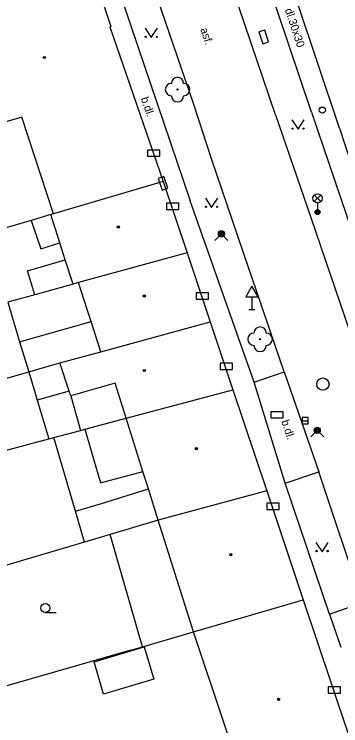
# Model space of a CAD drawing. Extents: x -596229 to -595156, y -1161237 to -1159376.
# Drawn here: x -596037.3 to -596010.8, y -1161100 to -1161042.3 of the extents above; entities that cross this region are included whole.
import ezdxf

# ---------------------------------------------------------------- set-up
doc = ezdxf.new("R2010")
doc.units = 0
for name, color, linetype in [('DOP - kresba z DSPS bez souradnic', 7, 'Continuous'), ('DOP - rozhrani ploch obecne', 7, 'Continuous'), ('Level 22', 7, 'Continuous'), ('Level 24', 7, 'Continuous'), ('Level 27', 7, 'Continuous'), ('Level 28', 7, 'Continuous'), ('Level 31', 7, 'Continuous'), ('Level 33', 7, 'Continuous'), ('Level 34', 7, 'Continuous'), ('Level 36', 7, 'Continuous'), ('Level 39', 7, 'Continuous'), ('TM - budovy zdene_ betonove - VP', 7, 'Continuous'), ('TM - chodniky - VP', 7, 'Continuous'), ('TM - komunikace - VP', 7, 'Continuous'), ('TM - letecke snimky - pomocna linie', 7, 'Continuous'), ('TM - popis povrchu', 7, 'Continuous'), ('TM - rozhrani mezi zpev. plochami mezi sebou - VP', 7, 'Continuous')]:
    doc.layers.add(name, color=color, linetype=linetype)

msp = doc.modelspace()

# ---------------------------------------------------------------- linework, layer by layer
at = {"layer": 'DOP - kresba z DSPS bez souradnic'}
for points in [[(-596035.95, -1161059.01), (-596035.17, -1161061.33)], [(-596035.17, -1161061.33), (-596033.63, -1161060.83)], [(-596036.25, -1161063.09), (-596033.18, -1161062.22)], [(-596035.66, -1161065.04), (-596036.25, -1161063.09)], [(-596032.86, -1161072.86), (-596035.47, -1161073.6)], [(-596032.36, -1161082.61), (-596030.24, -1161082)]]:
    msp.add_lwpolyline(points, dxfattribs=at)
at = {"layer": 'DOP - rozhrani ploch obecne'}
for points in [[(-596034.36, -1161058.54), (-596035.95, -1161059.01)], [(-596035.95, -1161059.01), (-596039.7, -1161060.11)], [(-596032.55, -1161064.18), (-596035.66, -1161065.04)], [(-596035.66, -1161065.04), (-596037.85, -1161065.64)], [(-596037.85, -1161065.64), (-596037.22, -1161067.77)], [(-596037.22, -1161067.77), (-596036.89, -1161068.86)], [(-596036.89, -1161068.86), (-596036.15, -1161071.3)], [(-596036.15, -1161071.3), (-596033.62, -1161070.58)], [(-596046.49, -1161074.25), (-596036.15, -1161071.3)], [(-596036.15, -1161071.3), (-596035.47, -1161073.6)], [(-596035.47, -1161073.6), (-596034.52, -1161076.74)], [(-596031.59, -1161075.96), (-596028.23, -1161075.06)], [(-596034.1, -1161076.63), (-596031.95, -1161076.05)], [(-596031.95, -1161076.05), (-596031.59, -1161075.96)], [(-596034.52, -1161076.74), (-596034.1, -1161076.63)], [(-596032.36, -1161082.61), (-596034.1, -1161076.63)], [(-596045.04, -1161079.55), (-596034.52, -1161076.74)], [(-596031.63, -1161085.12), (-596032.36, -1161082.61)], [(-596025.62, -1161083.35), (-596029.52, -1161084.5)], [(-596029.52, -1161084.5), (-596031.63, -1161085.12)], [(-596026.91, -1161093.61), (-596029.52, -1161084.5)], [(-596031.63, -1161085.12), (-596042.63, -1161088.38)], [(-596026.91, -1161093.61), (-596022.77, -1161092.41)], [(-596027.86, -1161093.89), (-596040.11, -1161097.42)], [(-596027.86, -1161093.89), (-596026.91, -1161093.61)]]:
    msp.add_lwpolyline(points, dxfattribs=at)
at = {"layer": 'Level 22'}
for centre in [(-596024.06, -1161048.39), (-596017.35, -1161068.65)]:
    msp.add_circle(centre, 0.05, dxfattribs=at)
for centre, start, end in [((-596024.06, -1161047.89), 0, 180), ((-596024.56, -1161048.39), 90, 270), ((-596023.56, -1161048.39), 270, 90), ((-596024.06, -1161048.89), 180, 0), ((-596017.35, -1161068.15), 0, 180), ((-596017.85, -1161068.65), 90, 270), ((-596016.85, -1161068.65), 270, 90), ((-596017.35, -1161069.15), 180, 0)]:
    msp.add_arc(centre, 0.5, start, end, dxfattribs=at)
at = {"layer": 'Level 24'}
for points in [[(-596017.449, -1161043.716), (-596017.134, -1161044.665), (-596016.659, -1161044.507), (-596016.975, -1161043.558)], [(-596026.488, -1161053.799), (-596025.488, -1161053.799), (-596025.488, -1161053.299), (-596026.488, -1161053.299)], [(-596024.84, -1161056.403), (-596025.158, -1161055.455), (-596025.632, -1161055.614), (-596025.314, -1161056.562)], [(-596024.958, -1161058.119), (-596023.958, -1161058.119), (-596023.958, -1161057.619), (-596024.958, -1161057.619)], [(-596022.538, -1161065.399), (-596021.538, -1161065.399), (-596021.538, -1161064.899), (-596022.538, -1161064.899)], [(-596020.588, -1161071.099), (-596019.588, -1161071.099), (-596019.588, -1161070.599), (-596020.588, -1161070.599)], [(-596016.468, -1161075.039), (-596015.468, -1161075.039), (-596015.468, -1161074.539), (-596016.468, -1161074.539)], [(-596016.808, -1161082.469), (-596015.808, -1161082.469), (-596015.808, -1161081.969), (-596016.808, -1161081.969)], [(-596011.808, -1161097.379), (-596010.808, -1161097.379), (-596010.808, -1161096.879), (-596011.808, -1161096.879)]]:
    msp.add_lwpolyline(points, close=True, dxfattribs=at)
at = {"layer": 'Level 27'}
msp.add_line((-596013.94, -1161075.27), (-596013.44, -1161075.27), dxfattribs=at)
msp.add_lwpolyline([(-596013.94, -1161075.52), (-596013.44, -1161075.52), (-596013.44, -1161075.02), (-596013.94, -1161075.02)], close=True, dxfattribs=at)
msp.add_circle((-596012.25, -1161072.3), 0.5, dxfattribs=at)
at = {"layer": 'Level 28'}
msp.add_circle((-596012.29, -1161050.06), 0.25, dxfattribs=at)
at = {"layer": 'Level 31'}
for points in [[(-596021.02, -1161060.63), (-596020.49, -1161060.1), (-596019.96, -1161060.63)], [(-596013.24, -1161076.59), (-596012.71, -1161076.06), (-596012.18, -1161076.59)]]:
    msp.add_lwpolyline(points, dxfattribs=at)
for centre, radius in [((-596020.49, -1161060.1), 0.25), ((-596020.49, -1161060.1), 0.18), ((-596020.49, -1161060.1), 0.11), ((-596012.71, -1161076.06), 0.25), ((-596012.71, -1161076.06), 0.18), ((-596012.71, -1161076.06), 0.11)]:
    msp.add_circle(centre, radius, dxfattribs=at)
at = {"layer": 'Level 33'}
for p, q in [((-596012.945, -1161057.48), (-596012.415, -1161056.95)), ((-596012.945, -1161056.95), (-596012.415, -1161057.48)), ((-596012.68, -1161057.59), (-596012.68, -1161058.34))]:
    msp.add_line(p, q, dxfattribs=at)
for centre, radius in [((-596012.68, -1161057.215), 0.375), ((-596012.68, -1161058.34), 0.2), ((-596012.68, -1161058.34), 0.145), ((-596012.68, -1161058.34), 0.0876)]:
    msp.add_circle(centre, radius, dxfattribs=at)
at = {"layer": 'Level 34'}
for p, q in [((-596018.02, -1161065.212), (-596018.02, -1161066.23)), ((-596018.27, -1161066.23), (-596017.77, -1161066.23))]:
    msp.add_line(p, q, dxfattribs=at)
msp.add_lwpolyline([(-596018.52, -1161065.212), (-596017.52, -1161065.212), (-596018.02, -1161064.346)], close=True, dxfattribs=at)
at = {"layer": 'Level 36'}
msp.add_line((-596034.8, -1161090.845), (-596033.925, -1161090.845), dxfattribs=at)
for points in [[(-596026.69, -1161043.41), (-596026.19, -1161044.16), (-596025.69, -1161043.41)], [(-596014.77, -1161050.86), (-596014.27, -1161051.61), (-596013.77, -1161050.86)], [(-596021.79, -1161057.21), (-596021.29, -1161057.96), (-596020.79, -1161057.21)], [(-596012.81, -1161085.15), (-596012.31, -1161085.9), (-596011.81, -1161085.15)]]:
    msp.add_lwpolyline(points, dxfattribs=at)
for centre, radius in [((-596026.64, -1161044.11), 0.05), ((-596025.741, -1161044.11), 0.05), ((-596014.72, -1161051.56), 0.05), ((-596013.821, -1161051.56), 0.05), ((-596021.74, -1161057.91), 0.05), ((-596020.841, -1161057.91), 0.05), ((-596012.76, -1161085.85), 0.05), ((-596011.861, -1161085.85), 0.05), ((-596034.8, -1161090.47), 0.375)]:
    msp.add_circle(centre, radius, dxfattribs=at)
at = {"layer": 'Level 39'}
for centre, radius in [((-596034.88, -1161045.79), 0.09), ((-596034.88, -1161045.79), 0.0398), ((-596028.86, -1161059.54), 0.09), ((-596028.86, -1161059.54), 0.0398), ((-596026.75, -1161065.15), 0.09), ((-596026.75, -1161065.15), 0.0398), ((-596026.76, -1161071.19), 0.09), ((-596026.76, -1161071.19), 0.0398), ((-596022.53, -1161077.53), 0.09), ((-596022.53, -1161077.53), 0.0398), ((-596019.73, -1161086.14), 0.09), ((-596019.73, -1161086.14), 0.0398), ((-596015.85, -1161097.88), 0.09), ((-596015.85, -1161097.88), 0.0398)]:
    msp.add_circle(centre, radius, dxfattribs=at)
at = {"layer": 'TM - budovy zdene_ betonove - VP'}
for points in [[(-596030.6, -1161039.94), (-596029.48, -1161043.26)], [(-596010.91, -1161051.51), (-596014.42, -1161041.01)], [(-596029.48, -1161043.26), (-596029.57, -1161043.29)], [(-596029.57, -1161043.29), (-596025.22, -1161055.85)], [(-596036.71, -1161050.63), (-596044.06, -1161052.77)], [(-596034.13, -1161058.47), (-596036.71, -1161050.63)], [(-596010.91, -1161051.51), (-596008.94, -1161057.47)], [(-596025.22, -1161055.85), (-596034.13, -1161058.47)], [(-596025.22, -1161055.85), (-596023.28, -1161061.64)], [(-596034.13, -1161058.47), (-596034.36, -1161058.54)], [(-596033.63, -1161060.83), (-596034.36, -1161058.54)], [(-596033.18, -1161062.22), (-596033.63, -1161060.83)], [(-596023.28, -1161061.64), (-596032.1, -1161064.06)], [(-596023.28, -1161061.64), (-596021.4, -1161067.23)], [(-596032.55, -1161064.18), (-596033.18, -1161062.22)], [(-596032.1, -1161064.06), (-596032.55, -1161064.18)], [(-596031.39, -1161066.25), (-596032.1, -1161064.06)], [(-596031.08, -1161067.21), (-596031.39, -1161066.25)], [(-596030.29, -1161069.68), (-596031.08, -1161067.21)], [(-596030.29, -1161069.68), (-596021.4, -1161067.23)], [(-596021.4, -1161067.23), (-596019.56, -1161072.75)], [(-596033.62, -1161070.58), (-596030.29, -1161069.68)], [(-596032.86, -1161072.86), (-596033.62, -1161070.58)], [(-596029.12, -1161072.21), (-596032.73, -1161073.24)], [(-596028.23, -1161075.06), (-596029.12, -1161072.21)], [(-596032.73, -1161073.24), (-596032.86, -1161072.86)], [(-596028.23, -1161075.06), (-596019.56, -1161072.75)], [(-596019.56, -1161072.75), (-596016.8, -1161080.96)], [(-596026.87, -1161079.38), (-596028.23, -1161075.06)], [(-596026.42, -1161080.81), (-596026.87, -1161079.38)], [(-596025.62, -1161083.35), (-596026.42, -1161080.81)], [(-596016.8, -1161080.96), (-596025.62, -1161083.35)], [(-596016.8, -1161080.96), (-596013.84, -1161089.8)], [(-596022.77, -1161092.41), (-596025.62, -1161083.35)], [(-596022.77, -1161092.41), (-596013.84, -1161089.8)], [(-596013.84, -1161089.8), (-596009.05, -1161104.07)], [(-596017.85, -1161107.05), (-596022.77, -1161092.41)]]:
    msp.add_lwpolyline(points, dxfattribs=at)
at = {"layer": 'TM - chodniky - VP'}
for points in [[(-596029.27, -1161039.01), (-596027.84, -1161043.21), (-596023.02, -1161057.42)], [(-596013.16, -1161050.22), (-596015.94, -1161042.02), (-596016.66, -1161039.83)], [(-596013.16, -1161050.22), (-596010.31, -1161058.67), (-596007.49, -1161067.09)], [(-596017.82, -1161072.15), (-596020.53, -1161064.48), (-596023.02, -1161057.42)], [(-596017.82, -1161072.15), (-596015.39, -1161071.31)], [(-596015.32, -1161080.35), (-596012.58, -1161079.42)], [(-596011.72, -1161090.98), (-596015.32, -1161080.35)], [(-596011.72, -1161090.98), (-596009.02, -1161090.02)]]:
    msp.add_lwpolyline(points, dxfattribs=at)
at = {"layer": 'TM - komunikace - VP'}
for points in [[(-596015.39, -1161071.31), (-596018.72, -1161061.56), (-596021.26, -1161054.1), (-596022.77, -1161049.52), (-596026.67, -1161038.12)], [(-596016.09, -1161050.44), (-596020.08, -1161038.71)], [(-596016.09, -1161050.44), (-596013.23, -1161058.78), (-596010.09, -1161067.98)], [(-596015.39, -1161071.31), (-596012.58, -1161079.42)], [(-596009.02, -1161090.02), (-596012.58, -1161079.42)]]:
    msp.add_lwpolyline(points, dxfattribs=at)
at = {"layer": 'TM - letecke snimky - pomocna linie'}
for points in [[(-596036.89, -1161068.86), (-596031.08, -1161067.21)], [(-596032.73, -1161073.24), (-596031.95, -1161076.05)], [(-596031.59, -1161075.96), (-596030.31, -1161080.31), (-596026.87, -1161079.38)], [(-596030.24, -1161082), (-596026.42, -1161080.81)], [(-596025.98, -1161096.25), (-596030.06, -1161097.47), (-596030.84, -1161094.85), (-596026.77, -1161093.63), (-596025.98, -1161096.25)]]:
    msp.add_lwpolyline(points, dxfattribs=at)
at = {"layer": 'TM - rozhrani mezi zpev. plochami mezi sebou - VP'}
for points in [[(-596015.32, -1161080.35), (-596017.82, -1161072.15)], [(-596011.72, -1161090.98), (-596010.78, -1161093.65)]]:
    msp.add_lwpolyline(points, dxfattribs=at)

# ---------------------------------------------------------------- texts
at = {"layer": 'TM - popis povrchu'}
for s, rotation, p in [('dl.30x30', 288.48133, (-596015.35, -1161041.91)), ('asf.', 288.88607, (-596022.22, -1161043.49)), ('b.dl.', 289.10287, (-596027.05, -1161049.11)), ('b.dl.', 288.5553, (-596015.64, -1161075.31))]:
    msp.add_text(s, height=0.65, rotation=rotation, dxfattribs=at).set_placement(p)

doc.saveas('drawing.dxf')
